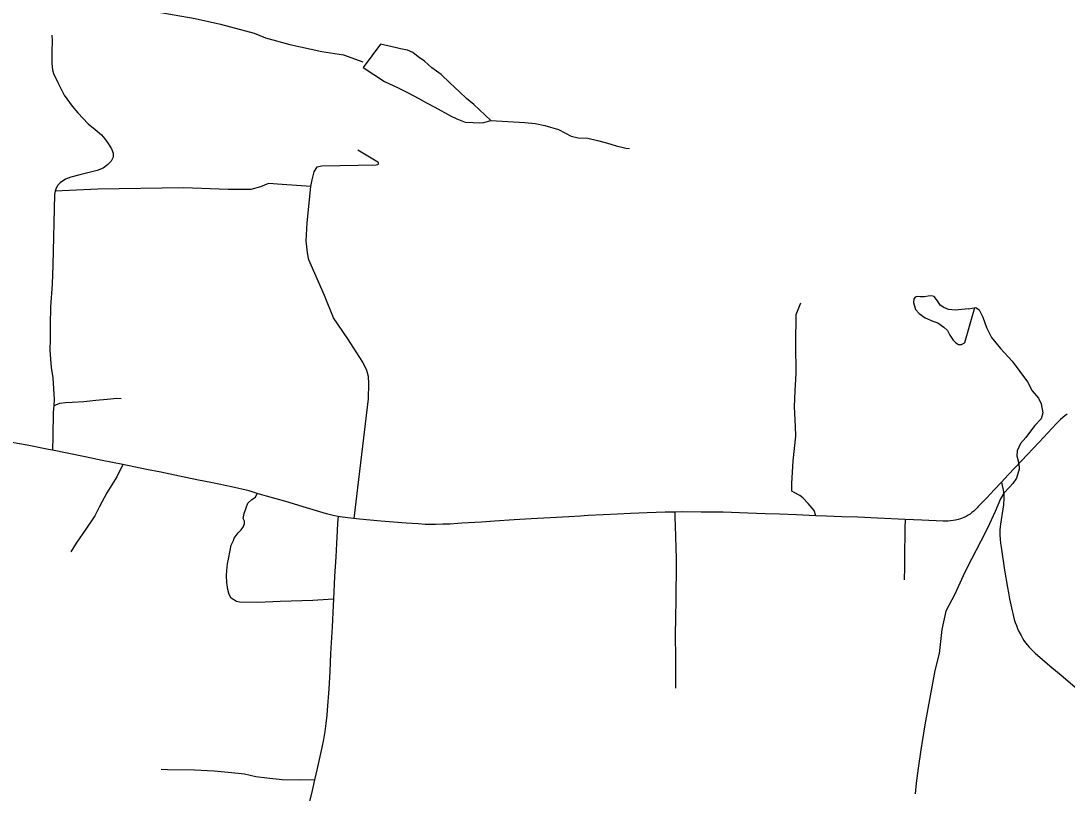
# Model space of a CAD drawing. Extents: x -19 to 366, y -4 to 359.
# Drawn here: x 140.343 to 141.603, y 190.286 to 191.218 of the extents above; entities that cross this region are included whole.
import ezdxf

# ---------------------------------------------------------------- set-up
doc = ezdxf.new("R2010")
doc.units = 0
for name, color, linetype in [('Level 31', 7, 'Continuous'), ('Level 32', 7, 'Continuous'), ('Level 35', 7, 'Continuous'), ('Level 45', 7, 'Continuous'), ('Level 60', 7, 'Continuous')]:
    doc.layers.add(name, color=color, linetype=linetype)

msp = doc.modelspace()

# ---------------------------------------------------------------- linework, layer by layer
at = {"layer": 'Level 31'}
for points in [[(140.384, 191.0122), (140.383, 191.0084), (140.381, 190.9233), (140.3804, 190.9002), (140.3782, 190.873), (140.3778, 190.8511), (140.3779, 190.8336), (140.3776, 190.8207), (140.3792, 190.7996), (140.381, 190.7871), (140.3818, 190.7739), (140.3826, 190.7615), (140.3821, 190.7536)], [(140.7443, 190.6175), (140.7613, 190.7618), (140.762, 190.7803), (140.7613, 190.789), (140.7594, 190.796), (140.7546, 190.8063), (140.7364, 190.8342), (140.7194, 190.8595), (140.7085, 190.8867), (140.6896, 190.9296), (140.688, 190.9379), (140.6864, 190.9524), (140.6874, 190.9741), (140.692, 191.0181)], [(140.3821, 190.7536), (140.3848, 190.7548), (140.3893, 190.7567), (140.3963, 190.7573), (140.4045, 190.7578), (140.4185, 190.7588), (140.4329, 190.7601), (140.4464, 190.7614), (140.458, 190.7626), (140.4636, 190.7625)], [(140.3821, 190.7536), (140.3816, 190.7457), (140.3812, 190.7165), (140.3808, 190.6999)], [(141.6034, 190.7434), (141.6006, 190.7414), (141.5979, 190.7393), (141.5953, 190.7371), (141.5928, 190.7347), (141.5904, 190.7323), (141.5695, 190.7097), (141.5483, 190.687), (141.5323, 190.6702), (141.5241, 190.6614)], [(140.3808, 190.6999), (140.376, 190.7009), (140.3502, 190.706), (140.3318, 190.7091), (140.3266, 190.7098), (140.3154, 190.711), (140.3043, 190.712), (140.2849, 190.7132), (140.2811, 190.7135)], [(140.4654, 190.6826), (140.4406, 190.6877), (140.4201, 190.6919), (140.3983, 190.6963), (140.3808, 190.6999)], [(140.4654, 190.6826), (140.4583, 190.668), (140.4462, 190.6484), (140.4368, 190.6311), (140.4315, 190.621), (140.4208, 190.6048), (140.4092, 190.588), (140.4027, 190.5773)], [(140.6273, 190.6479), (140.6175, 190.6508), (140.5963, 190.6558), (140.5735, 190.6604), (140.5545, 190.6644), (140.5336, 190.6687), (140.5111, 190.6733), (140.494, 190.6768), (140.4654, 190.6826)], [(141.5241, 190.6614), (141.5154, 190.6521), (141.5066, 190.6425), (141.4962, 190.6319), (141.4949, 190.6304), (141.4929, 190.6284), (141.4908, 190.6265), (141.4886, 190.6247), (141.4864, 190.623), (141.484, 190.6215), (141.4815, 190.6201), (141.479, 190.6188), (141.4748, 190.6171), (141.4718, 190.6163), (141.4689, 190.6156), (141.4659, 190.6151), (141.4629, 190.6147), (141.4598, 190.6145), (141.4568, 190.6144), (141.4538, 190.6144), (141.428, 190.6156), (141.4082, 190.6165)], [(141.5241, 190.6614), (141.5266, 190.6497), (141.5269, 190.6471), (141.5271, 190.6445), (141.5271, 190.6419), (141.527, 190.6393), (141.5267, 190.6367), (141.5264, 190.6341), (141.5231, 190.6109), (141.5227, 190.6074), (141.5223, 190.604), (141.5221, 190.6005), (141.5223, 190.5977), (141.5225, 190.5928), (141.523, 190.5879), (141.5236, 190.5829), (141.5279, 190.5551), (141.5316, 190.5342), (141.5327, 190.5279), (141.534, 190.5206), (141.5355, 190.5134), (141.5371, 190.5061), (141.5377, 190.5029), (141.5386, 190.4992), (141.5396, 190.4956), (141.5408, 190.492), (141.5421, 190.4884), (141.5435, 190.4849), (141.5451, 190.4815), (141.5477, 190.4764), (141.5494, 190.4734), (141.5513, 190.4705), (141.5532, 190.4677), (141.5554, 190.465), (141.5576, 190.4623), (141.5599, 190.4598), (141.5624, 190.4574), (141.5649, 190.455), (141.5824, 190.4401), (141.5986, 190.4265), (141.6129, 190.414)], [(140.7191, 190.5202), (140.7129, 190.5199), (140.6944, 190.5187), (140.6549, 190.5173), (140.6282, 190.5163), (140.606, 190.5165), (140.6023, 190.5174), (140.5958, 190.5217), (140.5935, 190.5258), (140.5918, 190.532), (140.5907, 190.5403), (140.5904, 190.5483), (140.5909, 190.5548), (140.5917, 190.563), (140.5926, 190.5686), (140.5949, 190.579), (140.596, 190.5853), (140.5986, 190.5912), (140.5996, 190.5938), (140.6044, 190.6004), (140.6079, 190.6039), (140.6108, 190.6081), (140.612, 190.6114), (140.6119, 190.6142), (140.6105, 190.6176), (140.6118, 190.6237), (140.6142, 190.6304), (140.6162, 190.6359), (140.6208, 190.6403), (140.6252, 190.6435), (140.6273, 190.6479)], [(140.7247, 190.6199), (140.7203, 190.6207), (140.7155, 190.6219), (140.7109, 190.6234), (140.6869, 190.6304), (140.6619, 190.638), (140.6386, 190.6447), (140.6273, 190.6479)], [(140.7247, 190.6199), (140.7241, 190.6125), (140.7236, 190.6027), (140.7229, 190.5873), (140.7219, 190.5712), (140.7205, 190.5476), (140.7191, 190.5202)], [(141.0215, 190.6208), (141.017, 190.6205), (141.003, 190.6197), (140.9804, 190.6185), (140.9576, 190.6171), (140.9368, 190.6158), (140.9131, 190.6142), (140.8977, 190.6133), (140.8738, 190.6118), (140.8689, 190.6115), (140.8599, 190.6109), (140.851, 190.6106), (140.842, 190.6104), (140.8377, 190.6104), (140.8296, 190.6105), (140.8214, 190.611), (140.8069, 190.6121), (140.7763, 190.6144), (140.7506, 190.6167), (140.7299, 190.6192), (140.7247, 190.6199)], [(141.1307, 190.6254), (141.1188, 190.6252), (141.0972, 190.6246), (141.077, 190.6237), (141.0613, 190.623), (141.0443, 190.6221), (141.026, 190.6211), (141.0215, 190.6208)], [(141.1307, 190.6254), (141.1305, 190.6194), (141.1308, 190.608), (141.1312, 190.5961), (141.1318, 190.5817), (141.1322, 190.5692), (141.132, 190.5541), (141.1319, 190.5295), (141.1316, 190.5171), (141.1312, 190.5002), (141.1309, 190.475), (141.1312, 190.4516), (141.1312, 190.4214), (141.1313, 190.413)], [(141.3005, 190.621), (141.2925, 190.6214), (141.277, 190.622), (141.2567, 190.6228), (141.2394, 190.6233), (141.2186, 190.624), (141.1888, 190.6251), (141.1621, 190.6254), (141.1397, 190.6255), (141.1307, 190.6254)], [(141.4082, 190.6165), (141.3747, 190.6179), (141.3509, 190.619), (141.3319, 190.6197), (141.3133, 190.6205), (141.3005, 190.621)], [(141.4082, 190.6165), (141.4077, 190.6064), (141.4078, 190.5951), (141.4073, 190.5804), (141.4075, 190.559), (141.4071, 190.5436)], [(140.7191, 190.5202), (140.7187, 190.5126), (140.7175, 190.4869), (140.7158, 190.4546), (140.7147, 190.433), (140.7135, 190.4121), (140.7118, 190.3863), (140.7112, 190.3803), (140.7102, 190.3705), (140.7088, 190.3608), (140.7072, 190.3512), (140.7054, 190.3416), (140.6997, 190.3161), (140.6965, 190.3023)], [(140.6965, 190.3023), (140.6783, 190.302), (140.6575, 190.3025), (140.6391, 190.3044), (140.6257, 190.3062), (140.612, 190.3091), (140.6004, 190.3105), (140.5883, 190.3118), (140.5753, 190.313), (140.5517, 190.314), (140.5191, 190.3144), (140.5118, 190.3147)], [(140.6965, 190.3023), (140.6935, 190.2897), (140.6885, 190.2682), (140.6841, 190.2495), (140.6826, 190.2429), (140.6802, 190.2329), (140.6777, 190.2229), (140.6721, 190.2002), (140.671, 190.1964), (140.6692, 190.1893), (140.6677, 190.182), (140.6664, 190.1747), (140.6655, 190.1673), (140.665, 190.1617)]]:
    msp.add_lwpolyline(points, dxfattribs=at)
at = {"layer": 'Level 32'}
for points in [[(140.38, 191.2003), (140.3802, 191.1941), (140.38, 191.1805), (140.38, 191.1665), (140.3806, 191.1587), (140.3818, 191.1544), (140.3871, 191.1434), (140.3949, 191.1281), (140.4043, 191.115), (140.411, 191.1069), (140.4237, 191.0937), (140.4322, 191.0868), (140.4396, 191.0801), (140.4436, 191.0753), (140.4478, 191.07), (140.4517, 191.0636), (140.4536, 191.0581), (140.4537, 191.0534), (140.4513, 191.0484), (140.4469, 191.0442), (140.4418, 191.0402), (140.4344, 191.0371), (140.4135, 191.032), (140.4026, 191.0291), (140.3962, 191.027), (140.3899, 191.0222), (140.3866, 191.0191), (140.3847, 191.0148), (140.384, 191.0122)], [(140.692, 191.0181), (140.6934, 191.026), (140.6961, 191.0355), (140.6997, 191.0416), (140.7053, 191.043), (140.7705, 191.0442), (140.7728, 191.0445), (140.7735, 191.0454), (140.7734, 191.0465), (140.7727, 191.0475), (140.7487, 191.0617)], [(141.3005, 190.621), (141.2983, 190.6274), (141.2911, 190.6358), (141.2847, 190.6425), (141.2813, 190.6452), (141.2744, 190.6488), (141.2714, 190.6505), (141.2716, 190.6598), (141.2731, 190.687), (141.2762, 190.717), (141.2761, 190.7285), (141.2748, 190.7523), (141.2756, 190.7719), (141.2766, 190.7925), (141.2762, 190.8278), (141.2767, 190.8635), (141.2824, 190.8778)]]:
    msp.add_lwpolyline(points, dxfattribs=at)
at = {"layer": 'Level 35'}
for points in [[(140.4714, 191.2414), (140.4761, 191.2376), (140.4859, 191.2323), (140.5524, 191.2205), (140.5831, 191.2137), (140.6235, 191.2027), (140.6375, 191.1974), (140.6666, 191.1894), (140.7052, 191.1807), (140.7312, 191.1769), (140.7547, 191.1685)], [(140.7757, 191.1895), (140.755, 191.1616)], [(140.755, 191.1616), (140.7807, 191.1445), (140.7971, 191.1369), (140.8085, 191.1315), (140.8221, 191.124), (140.8313, 191.1187), (140.8414, 191.1135), (140.8602, 191.1033), (140.8678, 191.0996), (140.8781, 191.0955), (140.8874, 191.0951), (140.8949, 191.0947), (140.9006, 191.0953), (140.906, 191.0967), (140.909, 191.0975), (140.8884, 191.1168), (140.8795, 191.124), (140.871, 191.1321), (140.8595, 191.1431), (140.849, 191.1529), (140.8377, 191.161), (140.829, 191.1691), (140.8213, 191.1745), (140.815, 191.1794), (140.8085, 191.1825), (140.7998, 191.184), (140.795, 191.1851), (140.7757, 191.1895)], [(140.909, 191.0975), (140.9497, 191.095), (140.9624, 191.094), (140.974, 191.0914), (140.9903, 191.0866), (141.0058, 191.0786), (141.0142, 191.0767), (141.0259, 191.0762), (141.0375, 191.0733), (141.0481, 191.0705), (141.0599, 191.067), (141.0683, 191.0651), (141.0717, 191.0644), (141.0758, 191.0637)], [(141.4843, 190.8705), (141.4685, 190.869), (141.4605, 190.8698), (141.4546, 190.8719), (141.4504, 190.8747), (141.4472, 190.8801), (141.443, 190.8853), (141.4394, 190.8862), (141.4358, 190.8856), (141.4316, 190.8851), (141.426, 190.885), (141.4227, 190.8854), (141.4203, 190.8846), (141.4187, 190.8827), (141.4182, 190.878), (141.4205, 190.8697), (141.4249, 190.865), (141.4322, 190.8597), (141.4414, 190.8557), (141.4475, 190.8534), (141.4546, 190.8482), (141.459, 190.8442), (141.462, 190.8387), (141.4659, 190.8327), (141.4692, 190.8296), (141.4724, 190.8276), (141.4758, 190.8275), (141.4796, 190.8295), (141.4799, 190.83)], [(141.4843, 190.8705), (141.4933, 190.8722), (141.4972, 190.8693), (141.5017, 190.8605), (141.506, 190.8479), (141.5121, 190.8359), (141.5228, 190.8228), (141.5369, 190.8074), (141.5556, 190.7826), (141.5612, 190.7717), (141.5686, 190.7626), (141.5721, 190.7559), (141.5739, 190.7449), (141.5718, 190.7376), (141.5642, 190.7297), (141.5593, 190.7231), (141.5534, 190.7152), (141.5471, 190.7081), (141.543, 190.6993), (141.5428, 190.6932), (141.5451, 190.684), (141.5456, 190.6769), (141.5424, 190.6664), (141.5379, 190.6599), (141.5338, 190.6554), (141.527, 190.6483), (141.523, 190.6412), (141.5165, 190.6259), (141.5074, 190.6059), (141.4994, 190.5904), (141.488, 190.5685), (141.4799, 190.5528), (141.468, 190.5265), (141.457, 190.5058), (141.4522, 190.4837), (141.4489, 190.4546), (141.4439, 190.4344), (141.432, 190.3687), (141.4268, 190.3386), (141.4239, 190.3164), (141.4215, 190.2985), (141.4203, 190.2856)], [(141.4799, 190.83), (141.4919, 190.872)]]:
    msp.add_lwpolyline(points, dxfattribs=at)
at = {"layer": 'Level 45'}
msp.add_lwpolyline([(140.692, 191.0181), (140.6573, 191.0203), (140.6409, 191.0217), (140.6312, 191.0177), (140.6196, 191.0145), (140.5925, 191.0142), (140.5387, 191.0163), (140.4354, 191.0146), (140.384, 191.0122)], dxfattribs=at)
at = {"layer": 'Level 60'}
for points in [[(146.7783, 1.697), (146.5788, 10.3131), (146.3785, 18.9294), (146.1776, 27.5458), (145.9759, 36.1624), (145.7736, 44.7791), (145.5705, 53.396), (145.3668, 62.013), (145.1624, 70.6301), (144.9572, 79.2474), (144.7514, 87.8648), (144.5449, 96.4823), (144.3377, 105.1), (144.1299, 113.7179), (143.9213, 122.3359), (143.712, 130.954), (143.5021, 139.5723), (143.2915, 148.1907), (143.0802, 156.8092), (142.8682, 165.4279), (142.6555, 174.0468), (142.4422, 182.6658), (142.2282, 191.2849), (142.0135, 199.9042), (141.7981, 208.5236), (141.582, 217.1432), (141.3653, 225.7629), (141.1479, 234.3828), (140.9298, 243.0028), (140.711, 251.623), (140.4916, 260.2433), (140.2715, 268.8638), (140.0508, 277.4844), (139.8293, 286.1051), (139.6072, 294.726), (139.3845, 303.3471), (139.161, 311.9683), (138.937, 320.5896), (138.7122, 329.2111), (138.4868, 337.8328), (138.2607, 346.4546)], [(0, 189.5162), (7.1121, 189.5206), (14.2243, 189.5339), (21.3364, 189.556), (28.4484, 189.5869), (35.5605, 189.6267), (42.6725, 189.6754), (49.7844, 189.7329), (56.8962, 189.7992), (64.0079, 189.8744), (71.1196, 189.9584), (78.2311, 190.0512), (85.3425, 190.1529), (92.4538, 190.2635), (99.5649, 190.3829), (106.6759, 190.5111), (113.7867, 190.6482), (120.8974, 190.7941), (128.0078, 190.9489), (135.1181, 191.1125), (142.2282, 191.2849), (149.338, 191.4662), (156.4476, 191.6563), (163.5569, 191.8553), (170.666, 192.0631), (177.7749, 192.2798), (184.8835, 192.5053), (191.9917, 192.7396), (199.0997, 192.9828), (206.2074, 193.2348), (213.3147, 193.4956), (220.4218, 193.7653), (227.5285, 194.0438), (234.6348, 194.3312), (241.7408, 194.6274), (248.8464, 194.9324), (255.9516, 195.2463), (263.0564, 195.569), (270.1608, 195.9005), (277.2648, 196.2409), (284.3683, 196.5901), (291.4715, 196.9481), (298.5741, 197.315), (305.6763, 197.6907), (312.7781, 198.0753), (319.8793, 198.4686), (326.9801, 198.8708), (334.0804, 199.2818), (341.1801, 199.7017)], [(0, 180.8999), (7.1228, 180.9044), (14.2457, 180.9176), (21.3685, 180.9397), (28.4912, 180.9706), (35.614, 181.0103), (42.7366, 181.0589), (49.8592, 181.1163), (56.9818, 181.1825), (64.1042, 181.2575), (71.2266, 181.3414), (78.3488, 181.4341), (85.4709, 181.5357), (92.5929, 181.646), (99.7147, 181.7652), (106.8364, 181.8933), (113.9579, 182.0301), (121.0793, 182.1758), (128.2005, 182.3303), (135.3214, 182.4936), (142.4422, 182.6658), (149.5627, 182.8468), (156.683, 183.0366), (163.8031, 183.2352), (170.9229, 183.4427), (178.0425, 183.659), (185.1617, 183.8841), (192.2807, 184.1181), (199.3994, 184.3608), (206.5178, 184.6124), (213.6359, 184.8728), (220.7537, 185.1421), (227.8711, 185.4201), (234.9881, 185.707), (242.1048, 186.0027), (249.2212, 186.3073), (256.3371, 186.6206), (263.4526, 186.9428), (270.5678, 187.2738), (277.6825, 187.6136), (284.7968, 187.9622), (291.9107, 188.3197), (299.0241, 188.6859), (306.1371, 189.061), (313.2495, 189.4449), (320.3615, 189.8377), (327.4731, 190.2392), (334.5841, 190.6495), (341.6946, 191.0687)]]:
    msp.add_spline(points, degree=3, dxfattribs=at)

doc.saveas('drawing.dxf')
